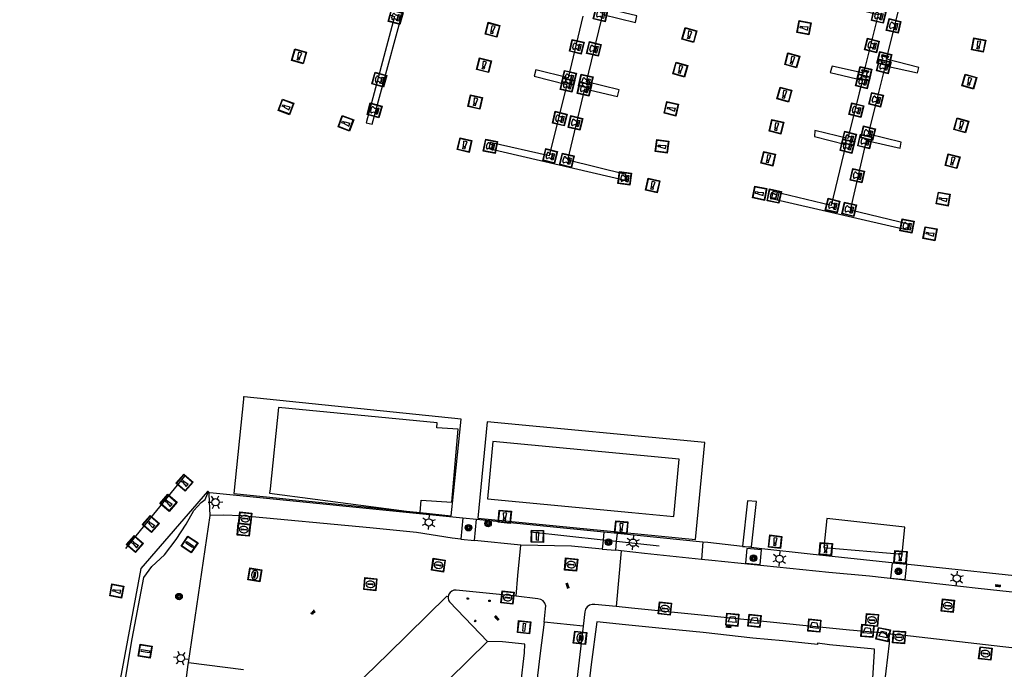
# Model space of a CAD drawing. Header units: metres. Extents: x 93870 to 95789, y 463036 to 464040.
# Tile 287 of 344: x 95247 to 95328, y 463376 to 463429. Entities that reach past the tile are written whole.
import ezdxf

# ---------------------------------------------------------------- set-up
doc = ezdxf.new("R2010")
doc.units = ezdxf.units.M
doc.header["$LTSCALE"] = 25.4
for name, color, linetype in [('B_OPSTAL_1', 1, 'Continuous'), ('B_WOONBOOT_LIJN_0', 1, 'Continuous'), ('K_STEIGER_1', 1, 'Continuous'), ('Q_BLOEMBAK_0', 93, 'Continuous'), ('Q_BOLDER_1', 7, 'Continuous'), ('Q_BOOM_0', 3, 'Continuous'), ('Q_BRANDKRAAN_0', 5, 'Continuous'), ('Q_GELEIDEWERK_LIJN_0', 1, 'Continuous'), ('Q_INSPECTIE_OF_RIOOLPUT_0', 253, 'Continuous'), ('Q_KOLK_0', 254, 'Continuous'), ('Q_LICHTMAST_0', 2, 'Continuous'), ('Q_MEERPAAL_0', 7, 'Continuous'), ('Q_VERKEERSBORDPAAL_0', 40, 'Continuous'), ('Q_WATERLEIDINGPUT_0', 5, 'Continuous'), ('S_GBKN_SYMBOOL_GV_GROOT_0', 7, 'Continuous'), ('S_GBKN_SYMBOOL_OV_GROOT_0', 7, 'Continuous'), ('T_CULTUURGRENS_0', 76, 'Continuous'), ('T_HEK_LIJN_0', 6, 'Continuous'), ('V_WEGGRENS_0', 7, 'Continuous'), ('W_WATERGRENS_0', 5, 'Continuous')]:
    doc.layers.add(name, color=color, linetype=linetype)
doc.layers.add('Q_PAALTJE_0', color=7, linetype='Continuous', true_color=0x666666)

# ---------------------------------------------------------------- blocks, each defined once
blk = doc.blocks.new('Q_BLOEMBAK')
for points in [[(-0.5, 0.5), (0.5, 0.5), (0.5, -0.5), (-0.5, -0.5)], [(-0.336, 0.197), (0.331, 0.197), (0.19, -0.251), (-0.196, -0.251)]]:
    blk.add_lwpolyline(points, close=True)
blk.add_lwpolyline([(-0.442, 0.464), (0.438, 0.464, -0.414214), (0.459, 0.442), (0.459, -0.437, -0.414214), (0.438, -0.459), (-0.442, -0.459, -0.414214), (-0.463, -0.437), (-0.463, 0.442), (-0.463, 0.444), (-0.463, 0.446), (-0.463, 0.448), (-0.462, 0.45), (-0.461, 0.451), (-0.46, 0.453), (-0.459, 0.455), (-0.458, 0.456), (-0.457, 0.457), (-0.456, 0.459), (-0.454, 0.46), (-0.453, 0.461), (-0.451, 0.462), (-0.449, 0.462), (-0.447, 0.463), (-0.446, 0.463), (-0.444, 0.464), (-0.442, 0.464)], format="xyb")
blk = doc.blocks.new('Q_LICHTMAST')
for points in [[(-0.26, 0.15), (-0.52, 0.3)], [(0, 0.3), (0, 0.6)], [(0.26, 0.15), (0.52, 0.3)], [(-0.26, -0.15), (-0.52, -0.3)], [(0, -0.3), (0, -0.6)], [(0.26, -0.15), (0.52, -0.3)]]:
    blk.add_lwpolyline(points)
blk.add_circle((0, 0), 0.3)
blk = doc.blocks.new('Q_VERKEERSBORDPAAL')
for points in [[(-0.5, 0.5), (0.5, 0.5), (0.5, -0.5), (-0.5, -0.5)], [(-0.08, 0.333), (0.071, 0.333), (0.071, -0.329), (-0.08, -0.329)]]:
    blk.add_lwpolyline(points, close=True)
blk.add_lwpolyline([(-0.442, 0.464), (0.438, 0.464, -0.414214), (0.459, 0.442), (0.459, -0.437, -0.414214), (0.438, -0.459), (-0.442, -0.459, -0.414214), (-0.463, -0.437), (-0.463, 0.442), (-0.463, 0.444), (-0.463, 0.446), (-0.463, 0.448), (-0.462, 0.45), (-0.461, 0.451), (-0.46, 0.453), (-0.459, 0.455), (-0.458, 0.456), (-0.457, 0.457), (-0.456, 0.459), (-0.454, 0.46), (-0.453, 0.461), (-0.451, 0.462), (-0.449, 0.462), (-0.447, 0.463), (-0.446, 0.463), (-0.444, 0.464), (-0.442, 0.464)], format="xyb")
blk = doc.blocks.new('Q_PAAL_STEEN')
for points in [[(-0.5, 0.5), (0.5, 0.5), (0.5, -0.5), (-0.5, -0.5)], [(-0.08, 0.33), (0.07, 0.33), (0.07, -0.33), (-0.08, -0.33)]]:
    blk.add_lwpolyline(points, close=True)
blk.add_lwpolyline([(-0.44, 0.46), (0.44, 0.46, -0.414214), (0.46, 0.44), (0.46, -0.44, -0.414214), (0.44, -0.46), (-0.44, -0.46, -0.414214), (-0.46, -0.44), (-0.46, 0.44), (-0.46, 0.44), (-0.46, 0.45), (-0.46, 0.45), (-0.46, 0.45), (-0.46, 0.45), (-0.46, 0.45), (-0.46, 0.45), (-0.46, 0.46), (-0.46, 0.46), (-0.46, 0.46), (-0.45, 0.46), (-0.45, 0.46), (-0.45, 0.46), (-0.45, 0.46), (-0.45, 0.46), (-0.45, 0.46), (-0.44, 0.46), (-0.44, 0.46)], format="xyb")
blk = doc.blocks.new('Q_PAALTJE')
at = {"color": 251, "true_color": 0x666666, "xscale": 0.1, "yscale": 0.1, "zscale": 0.01}
blk.add_blockref('Q_PAAL_STEEN', (0, 0), dxfattribs=at)
blk = doc.blocks.new('Q_INSPECTIE_OF_RIOOLPUT')
blk.add_lwpolyline([(-0.5, 0.5), (0.5, 0.5), (0.5, -0.5), (-0.5, -0.5)], close=True)
for points in [[(-0.442, 0.464), (0.438, 0.464, -0.414214), (0.459, 0.442), (0.459, -0.437, -0.414214), (0.438, -0.459), (-0.442, -0.459, -0.414214), (-0.463, -0.437), (-0.463, 0.442), (-0.463, 0.444), (-0.463, 0.446), (-0.463, 0.448), (-0.462, 0.45), (-0.461, 0.451), (-0.46, 0.453), (-0.459, 0.455), (-0.458, 0.456), (-0.457, 0.457), (-0.456, 0.459), (-0.454, 0.46), (-0.453, 0.461), (-0.451, 0.462), (-0.449, 0.462), (-0.447, 0.463), (-0.446, 0.463), (-0.444, 0.464), (-0.442, 0.464)], [(-0.345, 0.105, 0.380426), (-0.276, -0.18)], [(-0.008, 0.266, 0.240218), (-0.345, 0.105)], [(-0.194, 0.045, 0.853344), (-0.194, -0.032)], [(0.331, 0.111, 0.240191), (-0.008, 0.266)], [(0.185, -0.032, 0.849746), (0.185, 0.045)], [(0.267, -0.176, 0.380426), (0.331, 0.111)], [(-0.276, -0.18, 0.148452), (0.012, -0.257)], [(0.012, -0.257, 0.131742), (0.267, -0.176)]]:
    blk.add_lwpolyline(points, format="xyb")
for points in [[(-0.194, 0.045), (0.185, 0.045)], [(0.185, -0.032), (-0.194, -0.032)]]:
    blk.add_lwpolyline(points)
blk = doc.blocks.new('Q_KOLK')
blk.add_lwpolyline([(-0.5, 0.5), (0.5, 0.5), (0.5, -0.5), (-0.5, -0.5)], close=True)
for points in [[(-0.442, 0.464), (0.438, 0.464, -0.414214), (0.459, 0.442), (0.459, -0.437, -0.414214), (0.438, -0.459), (-0.442, -0.459, -0.414214), (-0.463, -0.437), (-0.463, 0.442, -0.414214), (-0.442, 0.464)], [(-0.345, 0.105, 0.380426), (-0.276, -0.18)], [(-0.008, 0.266, 0.240218), (-0.345, 0.105)], [(-0.194, 0.045, 0.853344), (-0.194, -0.032)], [(0.331, 0.111, 0.240191), (-0.008, 0.266)], [(0.185, -0.032, 0.849746), (0.185, 0.045)], [(0.267, -0.176, 0.380426), (0.331, 0.111)], [(-0.276, -0.18, 0.148452), (0.012, -0.257)], [(0.012, -0.257, 0.131742), (0.267, -0.176)]]:
    blk.add_lwpolyline(points, format="xyb")
for points in [[(-0.194, 0.045), (0.185, 0.045)], [(0.185, -0.032), (-0.194, -0.032)]]:
    blk.add_lwpolyline(points)
blk = doc.blocks.new('Q_WATERLEIDINGPUT')
blk.add_lwpolyline([(-0.5, 0.5), (0.5, 0.5), (0.5, -0.5), (-0.5, -0.5)], close=True)
for points in [[(-0.442, 0.464), (0.438, 0.464, -0.414214), (0.459, 0.442), (0.459, -0.437, -0.414214), (0.438, -0.459), (-0.442, -0.459, -0.414214), (-0.463, -0.437), (-0.463, 0.442), (-0.463, 0.444), (-0.463, 0.446), (-0.463, 0.448), (-0.462, 0.45), (-0.461, 0.451), (-0.46, 0.453), (-0.459, 0.455), (-0.458, 0.456), (-0.457, 0.457), (-0.456, 0.459), (-0.454, 0.46), (-0.453, 0.461), (-0.451, 0.462), (-0.449, 0.462), (-0.447, 0.463), (-0.446, 0.463), (-0.444, 0.464), (-0.442, 0.464)], [(-0.345, 0.105, 0.380426), (-0.276, -0.18)], [(-0.008, 0.266, 0.240218), (-0.345, 0.105)], [(-0.194, 0.045, 0.853344), (-0.194, -0.032)], [(0.331, 0.111, 0.240191), (-0.008, 0.266)], [(0.185, -0.032, 0.849746), (0.185, 0.045)], [(0.267, -0.176, 0.380426), (0.331, 0.111)], [(-0.276, -0.18, 0.148452), (0.012, -0.257)], [(0.012, -0.257, 0.131742), (0.267, -0.176)]]:
    blk.add_lwpolyline(points, format="xyb")
for points in [[(-0.194, 0.045), (0.185, 0.045)], [(0.185, -0.032), (-0.194, -0.032)]]:
    blk.add_lwpolyline(points)
blk = doc.blocks.new('Q_BRANDKRAAN')
blk.add_lwpolyline([(-0.5, 0.5), (0.5, 0.5), (0.5, -0.5), (-0.5, -0.5)], close=True)
for points in [[(-0.442, 0.464), (0.438, 0.464, -0.414214), (0.459, 0.442), (0.459, -0.437, -0.414214), (0.438, -0.459), (-0.442, -0.459, -0.414214), (-0.463, -0.437), (-0.463, 0.442), (-0.463, 0.444), (-0.463, 0.446), (-0.463, 0.448), (-0.462, 0.45), (-0.461, 0.451), (-0.46, 0.453), (-0.459, 0.455), (-0.458, 0.456), (-0.457, 0.457), (-0.456, 0.459), (-0.454, 0.46), (-0.453, 0.461), (-0.451, 0.462), (-0.449, 0.462), (-0.447, 0.463), (-0.446, 0.463), (-0.444, 0.464), (-0.442, 0.464)], [(-0.345, 0.105, 0.380426), (-0.276, -0.18)], [(-0.008, 0.266, 0.240218), (-0.345, 0.105)], [(-0.194, 0.045, 0.853344), (-0.194, -0.032)], [(0.331, 0.111, 0.240191), (-0.008, 0.266)], [(0.185, -0.032, 0.849746), (0.185, 0.045)], [(0.267, -0.176, 0.380426), (0.331, 0.111)], [(-0.276, -0.18, 0.148452), (0.012, -0.257)], [(0.012, -0.257, 0.131742), (0.267, -0.176)]]:
    blk.add_lwpolyline(points, format="xyb")
for points in [[(-0.194, 0.045), (0.185, 0.045)], [(0.185, -0.032), (-0.194, -0.032)]]:
    blk.add_lwpolyline(points)
blk = doc.blocks.new('Q_BOLDER')
for points in [[(-0.5, 0.5), (0.5, 0.5), (0.5, -0.5), (-0.5, -0.5)], [(-0.273, -0.196), (0.266, -0.196), (0.266, -0.301), (-0.273, -0.301)]]:
    blk.add_lwpolyline(points, close=True)
for points in [[(-0.442, 0.464), (0.438, 0.464, -0.414214), (0.459, 0.442), (0.459, -0.437, -0.414214), (0.438, -0.459), (-0.442, -0.459, -0.414214), (-0.463, -0.437), (-0.463, 0.442), (-0.463, 0.444), (-0.463, 0.446), (-0.463, 0.448), (-0.462, 0.45), (-0.461, 0.451), (-0.46, 0.453), (-0.459, 0.455), (-0.458, 0.456), (-0.457, 0.457), (-0.456, 0.459), (-0.454, 0.46), (-0.453, 0.461), (-0.451, 0.462), (-0.449, 0.462), (-0.447, 0.463), (-0.446, 0.463), (-0.444, 0.464), (-0.442, 0.464)], [(-0.233, 0.268, 0.439965), (-0.258, 0.19)], [(-0.15, 0.294, 0.109301), (-0.233, 0.268)], [(0.219, 0.268, 0.148019), (0.128, 0.294)], [(0.252, 0.19, 0.326045), (0.219, 0.268)], [(-0.273, -0.159, 0.309814), (-0.166, -0.025)], [(0.159, -0.025, 0.22667), (0.266, -0.159)]]:
    blk.add_lwpolyline(points, format="xyb")
for points in [[(-0.166, 0.03), (-0.258, 0.19)], [(-0.166, -0.025), (-0.166, 0.03)], [(-0.15, 0.294), (0.128, 0.294)], [(0.159, 0.03), (0.252, 0.19)], [(0.159, -0.025), (0.159, 0.03)], [(-0.273, -0.159), (0.266, -0.159)]]:
    blk.add_lwpolyline(points)
blk = doc.blocks.new('Q_BOOM')
for radius in [0.27, 0.18, 0.09]:
    blk.add_circle((0, 0), radius)
blk = doc.blocks.new('Q_MEERPAAL')
for points in [[(-0.5, 0.5), (0.5, 0.5), (0.5, -0.5), (-0.5, -0.5)], [(-0.076, 0.32), (0.068, 0.32), (0.068, 0.17), (-0.076, 0.17)]]:
    blk.add_lwpolyline(points, close=True)
blk.add_lwpolyline([(-0.442, 0.464), (0.438, 0.464, -0.414214), (0.459, 0.442), (0.459, -0.437, -0.414214), (0.438, -0.459), (-0.442, -0.459, -0.414214), (-0.463, -0.437), (-0.463, 0.442), (-0.463, 0.444), (-0.463, 0.446), (-0.463, 0.448), (-0.462, 0.45), (-0.461, 0.451), (-0.46, 0.453), (-0.459, 0.455), (-0.458, 0.456), (-0.457, 0.457), (-0.456, 0.459), (-0.454, 0.46), (-0.453, 0.461), (-0.451, 0.462), (-0.449, 0.462), (-0.447, 0.463), (-0.446, 0.463), (-0.444, 0.464), (-0.442, 0.464)], format="xyb")
for points in [[(-0.076, 0.124), (-0.136, -0.311)], [(-0.076, 0.124), (0.068, 0.124)], [(0.068, 0.124), (0.122, -0.311)], [(-0.136, -0.311), (0.122, -0.311)]]:
    blk.add_lwpolyline(points)
blk = doc.blocks.new('S_GBKN_SYMBOOL_OV_GROOT')
for points in [[(-0.21875, 0.0625), (0.21875, 0.0625)], [(-0.21875, 0), (0.21875, 0)], [(-0.1875, 0.0625), (-0.1875, 0)], [(-0.125, 0.09375), (-0.125, 0.0625)], [(-0.125, 0), (-0.125, -0.0625)], [(-0.0625, 0.0625), (-0.0625, 0)], [(0, 0.09375), (0, 0.0625)], [(0, 0), (0, -0.0625)], [(0.0625, 0.0625), (0.0625, 0)], [(0.125, 0.09375), (0.125, 0.0625)], [(0.125, 0), (0.125, -0.0625)], [(0.1875, 0.0625), (0.1875, 0)], [(-0.21875, -0.0625), (0.21875, -0.0625)], [(-0.1875, -0.0625), (-0.1875, -0.09375)], [(-0.0625, -0.0625), (-0.0625, -0.09375)], [(0.0625, -0.0625), (0.0625, -0.09375)], [(0.1875, -0.0625), (0.1875, -0.09375)]]:
    blk.add_lwpolyline(points)
blk = doc.blocks.new('S_GBKN_SYMBOOL_GV_GROOT')
for points in [[(-0.1875, 0.03125), (-0.09375, 0.09375)], [(-0.1875, -0.0625), (0.0625, 0.09375)], [(-0.1875, 0.09375), (0.125, -0.09375)], [(-0.1875, 0), (-0.03125, -0.09375)], [(-0.125, -0.09375), (0.1875, 0.09375)], [(-0.0625, 0.09375), (0.1875, -0.0625)], [(0.03125, -0.09375), (0.1875, 0)], [(0.09375, 0.09375), (0.1875, 0.03125)]]:
    blk.add_lwpolyline(points)

msp = doc.modelspace()

# ---------------------------------------------------------------- linework, layer by layer
at = {"layer": 'B_OPSTAL_1'}
for points in [[(95280.091, 463388.623), (95280.163, 463389.645), (95282.691, 463389.49), (95283.224, 463395.495), (95281.473, 463395.598), (95281.493, 463396.003), (95268.439, 463397.273), (95267.736, 463390.577)], [(95297.518, 463388.622), (95300.963, 463388.295), (95301.412, 463393.02), (95286.07, 463394.476), (95285.621, 463389.751), (95297.518, 463388.622)], [(95267.736, 463390.577), (95267.699, 463390.221), (95278.972, 463388.737)], [(95278.972, 463388.737), (95280.089, 463388.59), (95280.091, 463388.623)]]:
    msp.add_lwpolyline(points, dxfattribs=at)
at = {"layer": 'B_WOONBOOT_LIJN_0'}
for p, q in [((95283.463, 463396.321), (95265.607, 463398.14)), ((95278.972, 463388.737), (95280.091, 463388.623))]:
    msp.add_line(p, q, dxfattribs=at)
for points in [[(95265.537, 463397.956), (95264.745, 463390.187), (95278.972, 463388.737)], [(95265.607, 463398.14), (95265.556, 463398.145), (95265.537, 463397.956)], [(95280.091, 463388.623), (95282.652, 463388.362), (95282.835, 463390.162), (95283.463, 463396.321)], [(95303.514, 463394.378), (95285.597, 463396.1), (95284.832, 463388.152), (95295.218, 463387.145), (95302.749, 463386.415), (95303.514, 463394.378)]]:
    msp.add_lwpolyline(points, dxfattribs=at)
at = {"layer": 'K_STEIGER_1'}
msp.add_line((95307.028, 463389.593), (95306.616, 463385.852), dxfattribs=at)
for points in [[(95322.191, 463447.546), (95320.556, 463440.746), (95317.874, 463441.365), (95317.786, 463440.864), (95320.409, 463440.274), (95319.215, 463435.405), (95316.548, 463436.001), (95316.46, 463435.508), (95319.083, 463434.911), (95317.904, 463430.137), (95315.252, 463430.697), (95315.163, 463430.255), (95317.786, 463429.607), (95316.578, 463424.774), (95314.014, 463425.363), (95313.837, 463424.833), (95316.489, 463424.214), (95316.225, 463423.162)], [(95317.741, 463422.741), (95318.39, 463425.378), (95321.027, 463424.803), (95321.145, 463425.245), (95318.464, 463425.923), (95319.834, 463431.507), (95322.53, 463430.947), (95322.648, 463431.419), (95319.967, 463432.053), (95321.307, 463437.666), (95324.048, 463437.033), (95324.136, 463437.489), (95321.455, 463438.138), (95322.803, 463443.567), (95325.514, 463442.934), (95325.573, 463443.42), (95322.921, 463444.068), (95323.646, 463447.188)], [(95294.985, 463429.067), (95295.114, 463429.599), (95297.81, 463428.951), (95297.928, 463429.496), (95295.261, 463430.144), (95296.767, 463436.24)], [(95277.552, 463429.572), (95277.978, 463429.452), (95275.635, 463420.7), (95276.136, 463420.597), (95279.407, 463432.635), (95280.402, 463432.377), (95280.597, 463433.066)], [(95293.489, 463429.482), (95292.27, 463424.402), (95289.603, 463425.069), (95289.478, 463424.538), (95292.152, 463423.853), (95290.716, 463417.974), (95285.839, 463419.079), (95285.736, 463418.578), (95296.963, 463415.985), (95297.022, 463416.442), (95292.248, 463417.62), (95293.648, 463423.492), (95296.344, 463422.873), (95296.469, 463423.411), (95293.78, 463424.074), (95294.985, 463429.067)], [(95316.225, 463423.162), (95315.281, 463419.411), (95312.57, 463420.059), (95312.541, 463419.558), (95315.134, 463418.91), (95313.926, 463413.9), (95309.122, 463415.049), (95309.004, 463414.46), (95320.202, 463411.896), (95320.291, 463412.368), (95315.517, 463413.517), (95316.828, 463419.234), (95319.598, 463418.6), (95319.672, 463419.116), (95317.005, 463419.75), (95317.741, 463422.741)], [(95306.843, 463385.827), (95307.369, 463385.791), (95307.782, 463389.521), (95307.028, 463389.593)], [(95313.569, 463388.141), (95313.321, 463385.739), (95319.755, 463385.207), (95319.972, 463387.418), (95313.569, 463388.141)], [(95306.616, 463385.852), (95306.615, 463385.842), (95306.843, 463385.827)]]:
    msp.add_lwpolyline(points, dxfattribs=at)
at = {"layer": 'Q_GELEIDEWERK_LIJN_0'}
msp.add_line((95260.68, 463391.61), (95255.83, 463385.66), dxfattribs=at)
at = {"layer": 'T_CULTUURGRENS_0'}
msp.add_lwpolyline([(95247.124, 463329.806), (95247.893, 463332.434), (95248.293, 463333.826), (95248.8, 463335.16), (95249.595, 463337.025), (95250.22, 463338.652), (95250.548, 463340.29), (95251.081, 463344.706), (95252.144, 463351.104), (95253.73, 463362.405), (95256.394, 463378.238), (95257.355, 463383.288), (95258.009, 463384.185), (95259.043, 463385.149), (95260.007, 463386.413), (95260.834, 463387.655), (95261.469, 463388.795), (95262.06, 463389.45), (95262.394, 463389.709), (95262.574, 463390.158), (95262.647, 463390.351)], dxfattribs=at)
at = {"layer": 'T_HEK_LIJN_0'}
for p, q in [((95295.141, 463386.363), (95289.16, 463387)), ((95296.254, 463386.244), (95295.141, 463386.363)), ((95299.77, 463385.87), (95296.254, 463386.244))]:
    msp.add_line(p, q, dxfattribs=at)
at = {"layer": 'V_WEGGRENS_0'}
for p, q in [((95261.009, 463376.245), (95262.795, 463388.378)), ((95283.613, 463388.185), (95283.44, 463386.441)), ((95284.554, 463386.325), (95284.727, 463388.074)), ((95283.44, 463386.441), (95284.554, 463386.325)), ((95288.367, 463385.93), (95284.554, 463386.325)), ((95295.141, 463386.363), (95295.067, 463385.616)), ((95295.207, 463387.028), (95295.141, 463386.363)), ((95296.254, 463386.244), (95296.321, 463386.917)), ((95295.067, 463385.616), (95296.182, 463385.516)), ((95296.182, 463385.516), (95296.254, 463386.244)), ((95296.642, 463385.474), (95296.182, 463385.516)), ((95303.362, 463386.214), (95303.244, 463384.766)), ((95296.642, 463385.474), (95296.229, 463380.893)), ((95282.292, 463381.74), (95282.385, 463381.72)), ((95293.498, 463379.265), (95290.296, 463379.597)), ((95265.534, 463375.678), (95261.009, 463376.245))]:
    msp.add_line(p, q, dxfattribs=at)
for points in [[(95262.795, 463388.378), (95262.724, 463390.142), (95262.719, 463390.271)], [(95283.44, 463386.441), (95282.716, 463386.516), (95279.779, 463386.982), (95275.949, 463387.361), (95265.388, 463388.366), (95263.867, 463388.405), (95262.795, 463388.378)], [(95287.982, 463381.737), (95288.139, 463383.456), (95288.367, 463385.93)], [(95295.067, 463385.616), (95292.533, 463385.844), (95288.367, 463385.93)], [(95306.979, 463385.677), (95306.856, 463384.471), (95308.075, 463384.348), (95308.191, 463385.543), (95306.979, 463385.677)], [(95303.244, 463384.766), (95298.552, 463385.246), (95296.642, 463385.474)], [(95357.104, 463378.972), (95352.716, 463379.447), (95346.655, 463380.123), (95342.104, 463380.636), (95332.893, 463381.64), (95326.03, 463382.384), (95321.66, 463382.861), (95317.077, 463383.375), (95313.729, 463383.7), (95304.107, 463384.677), (95303.244, 463384.766)], [(95320.135, 463384.335), (95318.931, 463384.458), (95318.805, 463383.237), (95320.011, 463383.11), (95320.135, 463384.335)], [(95265.698, 463373.152), (95268.317, 463372.867), (95272.743, 463372.406), (95277.445, 463376.983), (95282.292, 463381.74)], [(95282.385, 463381.72), (95282.383, 463381.628), (95282.393, 463381.537), (95282.416, 463381.448), (95282.451, 463381.363), (95282.497, 463381.284), (95285.636, 463378.018)], [(95287.982, 463381.737), (95283.058, 463382.231), (95282.873, 463382.223), (95282.698, 463382.16), (95282.55, 463382.048), (95282.443, 463381.896), (95282.385, 463381.72)], [(95290.296, 463379.597), (95290.416, 463380.713), (95290.419, 463380.944), (95290.346, 463381.163), (95290.204, 463381.346), (95290.009, 463381.471), (95289.784, 463381.525), (95287.982, 463381.737)], [(95296.229, 463380.893), (95294.473, 463381.05), (95294.243, 463381.065), (95294.021, 463381.003), (95293.833, 463380.871), (95293.698, 463380.685), (95293.632, 463380.464), (95293.498, 463379.265)], [(95318.571, 463378.479), (95318.476, 463378.573), (95318.365, 463378.647), (95318.242, 463378.7), (95318.112, 463378.729), (95317.978, 463378.732), (95315.431, 463378.954), (95311.582, 463379.33), (95308.906, 463379.608), (95303.493, 463380.151), (95297.488, 463380.758), (95296.229, 463380.893)], [(95290.296, 463379.597), (95289.964, 463377.06), (95289.609, 463374.073), (95289.478, 463373.083), (95289.26, 463371.091), (95289.131, 463370.09), (95288.982, 463369.093), (95288.789, 463368.102), (95288.528, 463367.127), (95288.238, 463366.168), (95287.915, 463365.217), (95287.227, 463363.328), (95286.464, 463361.476), (95285.749, 463359.613), (95285.377, 463358.663), (95285.049, 463357.636)], [(95293.498, 463379.265), (95292.591, 463371.569), (95292.228, 463367.044)], [(95317.312, 463374.539), (95317.493, 463377.229), (95317.488, 463377.394), (95313.782, 463377.737), (95312.781, 463377.87), (95312.804, 463377.756), (95309.954, 463378.056), (95307.477, 463378.296), (95303.372, 463378.759), (95300.281, 463379.061), (95297.002, 463379.384), (95294.618, 463379.638), (95294.169, 463376.13), (95293.693, 463372.144), (95293.329, 463366.871)], [(95318.305, 463374.407), (95318.734, 463377.879), (95318.734, 463377.969), (95318.734, 463378.079), (95318.717, 463378.187), (95318.684, 463378.291), (95318.635, 463378.389), (95318.571, 463378.479)], [(95359.364, 463373.955), (95358.475, 463374.07), (95352.123, 463374.828), (95343.651, 463375.793), (95332.504, 463377.073), (95328.057, 463377.57), (95319.744, 463378.527), (95319.295, 463378.562), (95318.6, 463378.64), (95318.571, 463378.479)], [(95285.636, 463378.018), (95280.867, 463373.328), (95278.453, 463370.938), (95275.122, 463367.733), (95274.795, 463367.498), (95274.439, 463367.329)], [(95288.009, 463371.655), (95288.364, 463374.507), (95288.668, 463377.073), (95288.709, 463377.799), (95286.858, 463377.986), (95285.636, 463378.018)], [(95251.941, 463336.411), (95252.006, 463336.619), (95253.83, 463342.51), (95256.39, 463349.81), (95257.04, 463352.23), (95257.86, 463354.28), (95258.78, 463358.79), (95260.992, 463376.127), (95261.009, 463376.245)]]:
    msp.add_lwpolyline(points, dxfattribs=at)
at = {"layer": 'W_WATERGRENS_0'}
for p, q in [((95262.647, 463390.351), (95262.719, 463390.271)), ((95262.719, 463390.271), (95263.041, 463390.239)), ((95263.041, 463390.239), (95283.613, 463388.185)), ((95283.613, 463388.185), (95284.727, 463388.074)), ((95284.727, 463388.074), (95295.207, 463387.028)), ((95295.207, 463387.028), (95296.321, 463386.917)), ((95296.321, 463386.917), (95303.362, 463386.214)), ((95306.616, 463385.852), (95306.843, 463385.827))]:
    msp.add_line(p, q, dxfattribs=at)
for points in [[(95262.647, 463390.351), (95262.595, 463390.357), (95257.091, 463384.021), (95255.552, 463375.769)], [(95303.362, 463386.214), (95303.764, 463386.174), (95306.616, 463385.852)], [(95306.843, 463385.827), (95307.105, 463385.797), (95308.218, 463385.671), (95312.198, 463385.222), (95319.15, 463384.487), (95320.263, 463384.369), (95331.582, 463383.172), (95332.695, 463383.054), (95333.292, 463382.991), (95344.203, 463381.934), (95345.3, 463381.828), (95356.15, 463380.699), (95357.264, 463380.584)], [(95255.552, 463375.769), (95254.197, 463368.499), (95249.698, 463343.989), (95248.681, 463337.304), (95247.124, 463329.806)]]:
    msp.add_lwpolyline(points, dxfattribs=at)

# ---------------------------------------------------------------- block references
at = {"layer": 'Q_BLOEMBAK_0'}
for p, rotation in [((95305.784, 463379.806), 174.2715913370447), ((95307.604, 463379.716), 174.2715913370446), ((95312.532, 463379.323), 174.4206093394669), ((95316.907, 463378.887), 175.0186108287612), ((95318.203, 463378.58), 167.4245345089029)]:
    msp.add_blockref('Q_BLOEMBAK', p, dxfattribs=dict(at, rotation=rotation))
at = {"layer": 'Q_BOLDER_1'}
for p, rotation in [((95294.939, 463429.612), 76.4258486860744), ((95317.832, 463429.493), 75.96654600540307), ((95278.074, 463429.396), 75.0127747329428), ((95319.055, 463428.671), 76.21511580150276), ((95317.277, 463427.058), 75.96654600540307), ((95292.976, 463426.95), 76.50314333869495), ((95294.384, 463426.775), 76.4258486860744), ((95318.294, 463425.958), 165.8079799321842), ((95316.67, 463424.735), 167.0625173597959), ((95318.253, 463425.341), 76.17474560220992), ((95276.728, 463424.247), 75.0127747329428), ((95292.216, 463423.815), 76.27374590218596), ((95292.344, 463424.411), 76.50314333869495), ((95293.721, 463424.103), 76.4258486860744), ((95316.527, 463424.108), 75.88238647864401), ((95293.613, 463423.486), 76.58991498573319), ((95317.626, 463422.597), 76.17474560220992), ((95276.337, 463421.719), 74.79845848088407), ((95315.992, 463421.744), 75.88238647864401), ((95291.579, 463421.04), 76.27374590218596), ((95292.873, 463420.691), 76.58991498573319), ((95316.958, 463419.833), 76.17474560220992), ((95315.396, 463419.401), 75.88238647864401), ((95316.701, 463419.165), 77.08445827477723), ((95285.87, 463418.764), 78.38250111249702), ((95315.252, 463418.785), 76.44372689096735), ((95290.787, 463417.967), 76.27374590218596), ((95292.164, 463417.608), 76.58991498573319), ((95296.928, 463416.123), 82.64364259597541), ((95316.074, 463416.349), 77.08445827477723), ((95309.23, 463414.663), 78.67136175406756), ((95314.039, 463413.882), 76.44372689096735), ((95315.396, 463413.574), 77.08445827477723), ((95320.165, 463412.197), 79.32172264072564)]:
    msp.add_blockref('Q_BOLDER', p, dxfattribs=dict(at, rotation=rotation))
at = {"layer": 'Q_BOOM_0'}
for p, rotation in [((95285.676, 463387.727), 174.3002331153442), ((95284.073, 463387.376), 84.33494940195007), ((95295.586, 463386.191), 84.3376220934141), ((95307.522, 463384.863), 174.2382208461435), ((95319.45, 463383.785), 84.10826808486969), ((95260.238, 463381.704), 81.62609291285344)]:
    msp.add_blockref('Q_BOOM', p, dxfattribs=dict(at, rotation=rotation))
at = {"layer": 'Q_BRANDKRAAN_0', "rotation": 175.0186108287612}
msp.add_blockref('Q_BRANDKRAAN', (95317.281, 463379.775), dxfattribs=at)
at = {"layer": 'Q_INSPECTIE_OF_RIOOLPUT_0'}
for p, rotation in [((95265.684, 463388.132), 174.5640203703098), ((95265.566, 463387.224), 174.5640203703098), ((95292.517, 463384.346), 174.8585811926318), ((95323.519, 463380.961), 173.7706372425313), ((95326.613, 463377.026), 173.4329673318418)]:
    msp.add_blockref('Q_INSPECTIE_OF_RIOOLPUT', p, dxfattribs=dict(at, rotation=rotation))
at = {"layer": 'Q_KOLK_0'}
for p, rotation in [((95266.478, 463383.501), 81.62609291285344), ((95275.986, 463382.731), 174.3486594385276), ((95287.277, 463381.628), 174.2709741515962), ((95300.231, 463380.725), 174.2280087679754), ((95293.248, 463378.314), 83.27850067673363), ((95319.509, 463378.363), 175.5427499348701)]:
    msp.add_blockref('Q_KOLK', p, dxfattribs=dict(at, rotation=rotation))
at = {"layer": 'Q_LICHTMAST_0'}
for p, rotation in [((95263.236, 463389.468), 92.30487853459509), ((95280.806, 463387.816), 174.2982311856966), ((95297.605, 463386.146), 174.2982695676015), ((95309.662, 463384.809), 174.2021637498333), ((95324.258, 463383.207), 173.7706372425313), ((95260.383, 463376.639), 81.62609291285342)]:
    msp.add_blockref('Q_LICHTMAST', p, dxfattribs=dict(at, rotation=rotation))
at = {"layer": 'Q_MEERPAAL_0'}
for p, rotation in [((95286.043, 463428.35), 164.4649488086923), ((95302.249, 463427.923), 164.4649488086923), ((95311.686, 463428.527), 78.61530143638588), ((95326.054, 463427.099), 168.26566210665), ((95270.122, 463426.167), 164.2667764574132), ((95285.341, 463425.433), 165.6314940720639), ((95310.712, 463425.831), 164.4649488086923), ((95301.498, 463425.075), 164.4649488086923), ((95325.293, 463424.088), 164.4649488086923), ((95310.067, 463423.024), 164.4649488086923), ((95284.62, 463422.409), 167.2338231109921), ((95269.048, 463422.011), 69.19132502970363), ((95300.764, 463421.856), 76.91985557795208), ((95273.971, 463420.657), 69.19132502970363), ((95309.412, 463420.375), 166.5570348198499), ((95324.627, 463420.488), 164.4649488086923), ((95283.743, 463418.862), 166.9949474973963), ((95300.001, 463418.761), 82.64364259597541), ((95308.74, 463417.739), 166.5489324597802), ((95323.911, 463417.539), 164.4649488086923), ((95299.226, 463415.54), 166.9949474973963), ((95308.031, 463414.904), 78.67136175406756), ((95323.14, 463414.417), 79.32172264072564), ((95322.059, 463411.565), 79.32172264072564), ((95260.687, 463391.08), 49.01958248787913), ((95259.372, 463389.422), 49.01958248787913), ((95287.046, 463388.281), 174.3002331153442), ((95257.924, 463387.679), 49.01958248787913), ((95296.645, 463387.399), 174.2982695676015), ((95256.6, 463386.033), 49.01958248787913), ((95309.301, 463386.225), 173.563443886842), ((95313.478, 463385.617), 175.2732092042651), ((95319.623, 463384.964), 175.2732092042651), ((95255.114, 463382.166), 79.43569119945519)]:
    msp.add_blockref('Q_MEERPAAL', p, dxfattribs=dict(at, rotation=rotation))
at = {"layer": 'Q_PAALTJE_0'}
for p, rotation in [((95284.014, 463381.545), 174.2709741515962), ((95285.798, 463381.359), 174.2709741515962), ((95284.627, 463379.702), 133.8640732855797)]:
    msp.add_blockref('Q_PAALTJE', p, dxfattribs=dict(at, rotation=rotation))
at = {"layer": 'Q_VERKEERSBORDPAAL_0'}
for p, rotation in [((95289.739, 463386.669), 178.8173938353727), ((95261.112, 463385.99), 56.34188179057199), ((95288.637, 463379.186), 174.2311825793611), ((95257.461, 463377.223), 80.44909005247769)]:
    msp.add_blockref('Q_VERKEERSBORDPAAL', p, dxfattribs=dict(at, rotation=rotation))
at = {"layer": 'Q_WATERLEIDINGPUT_0', "rotation": 170.9843021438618}
msp.add_blockref('Q_WATERLEIDINGPUT', (95281.587, 463384.298), dxfattribs=at)
at = {"layer": 'S_GBKN_SYMBOOL_GV_GROOT_0', "rotation": 44.22819924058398}
msp.add_blockref('S_GBKN_SYMBOOL_GV_GROOT', (95271.277, 463380.406), dxfattribs=at)
at = {"layer": 'S_GBKN_SYMBOOL_OV_GROOT_0'}
for p, rotation in [((95292.222, 463382.598), 108.4349488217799), ((95327.657, 463382.593), 173.8128752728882), ((95286.401, 463379.947), 133.8640732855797), ((95305.481, 463379.236), 173.5648463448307)]:
    msp.add_blockref('S_GBKN_SYMBOOL_OV_GROOT', p, dxfattribs=dict(at, rotation=rotation))

doc.saveas('drawing.dxf')
